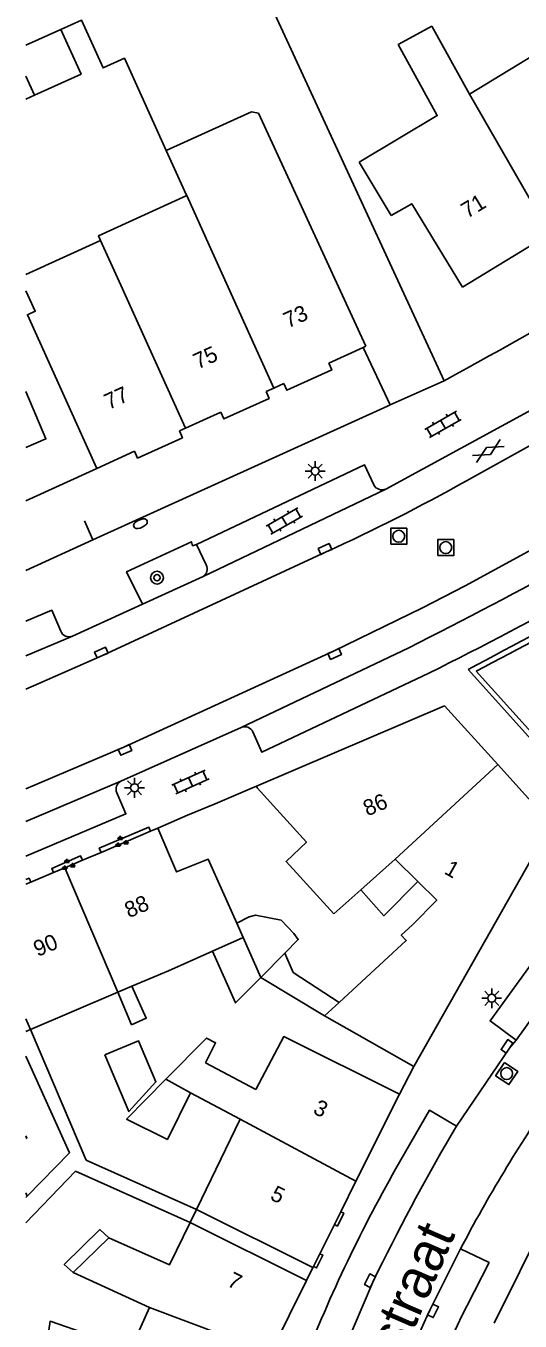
# Model space of a CAD drawing. Extents: x 132998 to 136004, y 396998 to 398512.
# Drawn here: x 133000 to 133031.1, y 397569.5 to 397650.9 of the extents above; entities that cross this region are included whole.
import ezdxf

# ---------------------------------------------------------------- set-up
doc = ezdxf.new("R2010")
doc.units = 0
for name, color, linetype in [('gg-afsc-erfafscheiding', 7, 'Continuous'), ('gg-afsc-muur', 7, 'Continuous'), ('gg-anno-huisnummerreeks BGT', 7, 'Continuous'), ('gg-anno-openbare ruimte label', 7, 'Continuous'), ('gg-bbg-bijgebouw', 7, 'Continuous'), ('gg-bbg-gedigitaliseerde bebouwing', 7, 'Continuous'), ('gg-bbg-gedigitaliseerde bebouwing onder overbouw', 7, 'Continuous'), ('gg-bbg-gedigitaliseerde bijgebouw', 7, 'Continuous'), ('gg-bbg-gedigitaliseerde overbouw', 7, 'Continuous'), ('gg-bbg-hoofdgebouw', 7, 'Continuous'), ('gg-bbg-luifel en loopbrug', 7, 'Continuous'), ('gg-bbg-pand overbouw', 7, 'Continuous'), ('gg-bbg-tussenscheiding', 7, 'Continuous'), ('gg-knt-verharding', 7, 'Continuous'), ('gg-knt-verharding nz', 7, 'Continuous'), ('gt-grn-vlakafsluiter', 7, 'Continuous'), ('gt-symb-boom', 7, 'Continuous'), ('gt-symb-brandkraan', 7, 'Continuous'), ('gt-symb-gesloten verharding', 7, 'Continuous'), ('gt-symb-groenvak', 7, 'Continuous'), ('gt-symb-klinker verharding', 7, 'Continuous'), ('gt-symb-kolk', 7, 'Continuous'), ('gt-symb-lichtmast', 7, 'Continuous'), ('gt-symb-rioolschacht', 7, 'Continuous')]:
    doc.layers.add(name, color=color, linetype=linetype)

# ---------------------------------------------------------------- blocks, each defined once
blk = doc.blocks.new('gt0-KL1')
at = {"layer": 'gt-symb-klinker verharding'}
for p, q in [((-1.15, 0.3), (1.15, 0.3)), ((-1, -0.3), (-1, 0.3)), ((-0.5, 0.3), (-0.5, 0.45)), ((0, -0.3), (0, 0.3)), ((0.5, 0.3), (0.5, 0.45)), ((1, -0.3), (1, 0.3)), ((-1.15, -0.3), (1.15, -0.3)), ((-0.5, -0.45), (-0.5, -0.3)), ((0.5, -0.45), (0.5, -0.3))]:
    blk.add_line(p, q, dxfattribs=at)
blk = doc.blocks.new('gt0-GESVH1')
at = {"layer": 'gt-symb-gesloten verharding'}
for p, q in [((-0.992, -0.261), (0.008, 0.239)), ((0.008, -0.261), (-0.992, 0.239)), ((0.008, 0.239), (1.008, -0.261)), ((1.008, 0.239), (0.008, -0.261))]:
    blk.add_line(p, q, dxfattribs=at)
blk = doc.blocks.new('gt0-LMAST')
at = {"layer": 'gt-symb-lichtmast'}
for p, q in [((-0.182, 0.173), (-0.447, 0.438)), ((-0.005, 0.246), (-0.005, 0.621)), ((0.172, 0.173), (0.437, 0.438)), ((-0.255, -0.004), (-0.63, -0.004)), ((-0.182, -0.181), (-0.447, -0.446)), ((-0.005, -0.254), (-0.005, -0.629)), ((0.437, -0.446), (0.172, -0.181)), ((0.245, -0.004), (0.62, -0.004))]:
    blk.add_line(p, q, dxfattribs=at)
blk.add_circle((-0.005, -0.004), 0.25, dxfattribs=at)
blk = doc.blocks.new('gt0-KOLK')
at = {"layer": 'gt-symb-kolk'}
blk.add_lwpolyline([(0, 0), (0.375, 0), (0.375, 0.4), (-0.375, 0.4), (-0.375, 0), (0, 0)], dxfattribs=at)
blk = doc.blocks.new('gt0-BR')
at = {"layer": 'gt-symb-brandkraan'}
for centre, radius, start, end in [((-0.244, 0), 0.206, 107.56694, 252.43307), ((0.599, -2.664), 3, 106.89205, 107.56694), ((0, -0.691), 0.938, 73.10799, 106.89205), ((-0.599, -2.664), 3, 72.43309, 73.10799), ((0.244, 0), 0.206, 287.56695, 72.43309), ((0.599, 2.664), 3, 252.43307, 253.10797), ((0, 0.691), 0.938, 253.10797, 286.89206), ((-0.599, 2.664), 3, 286.89206, 287.56695)]:
    blk.add_arc(centre, radius, start, end, dxfattribs=at)
blk = doc.blocks.new('gt0-RS')
at = {"layer": 'gt-symb-rioolschacht'}
blk.add_lwpolyline([(-0.5, -0.5), (0.5, -0.5), (0.5, 0.5), (-0.5, 0.5)], close=True, dxfattribs=at)
blk.add_circle((0, 0), 0.375, dxfattribs=at)
blk = doc.blocks.new('gt0-BOOM')
at = {"layer": 'gt-symb-boom'}
for radius in [0.4, 0.2]:
    blk.add_circle((0, 0), radius, dxfattribs=at)
blk = doc.blocks.new('gt0-GRVAK')
at = {"layer": 'gt-symb-groenvak'}
for p, q in [((-0.11, 0.189), (-0.228, 0.24)), ((-0.182, 0.153), (0.088, 0.153)), ((-0.091, 0.211), (-0.156, 0.322)), ((-0.047, 0.214), (-0.047, 0.393)), ((-0.004, 0.211), (0.061, 0.322)), ((0.015, 0.189), (0.133, 0.24)), ((0.262, -0.052), (0.197, 0.059)), ((0.305, -0.049), (0.305, 0.13)), ((0.349, -0.052), (0.414, 0.059)), ((-0.245, -0.228), (-0.363, -0.177)), ((-0.318, -0.264), (-0.047, -0.264)), ((-0.226, -0.206), (-0.291, -0.095)), ((-0.183, -0.203), (-0.183, -0.024)), ((-0.139, -0.206), (-0.074, -0.095)), ((-0.12, -0.228), (-0.002, -0.177)), ((0.243, -0.074), (0.125, -0.023)), ((0.17, -0.11), (0.441, -0.11)), ((0.368, -0.074), (0.486, -0.023))]:
    blk.add_line(p, q, dxfattribs=at)

msp = doc.modelspace()

# ---------------------------------------------------------------- linework, layer by layer
at = {"layer": 'gg-afsc-erfafscheiding'}
for p, q in [((133014.111, 397654.97), (133026.296, 397628.562)), ((133021.201, 397630.654), (133022.9, 397627.051)), ((133022.9, 397627.051), (133022.725, 397626.97)), ((133014.11, 397602.918), (133011.899, 397601.98)), ((133010.166, 397601.255), (133008.295, 397600.438)), ((133000.282, 397587.788), (133003.788, 397579.579)), ((133010.72, 397576.471), (133003.788, 397579.579)), ((133000, 397575.634), (133003.125, 397578.889)), ((133010.327, 397575.66), (133003.125, 397578.889))]:
    msp.add_line(p, q, dxfattribs=at)
for points in [[(133008.826, 397643.035), (133006.189, 397648.843), (133004.852, 397648.236), (133003.487, 397651.243), (133002.196, 397650.657)], [(133000.084, 397577.315), (133002.741, 397580.04), (133000, 397586.109)]]:
    msp.add_lwpolyline(points, dxfattribs=at)
at = {"layer": 'gg-afsc-muur'}
for p, q in [((133004.211, 397618.564), (133022.725, 397626.97)), ((133003.684, 397619.772), (133004.211, 397618.564)), ((133034.593, 397602.866), (133027.799, 397610.423)), ((133014.503, 397603.09), (133014.11, 397602.918)), ((133011.899, 397601.98), (133010.166, 397601.255))]:
    msp.add_line(p, q, dxfattribs=at)
msp.add_lwpolyline([(133044.851, 397612.481), (133036.591, 397601.136), (133028.306, 397610.315)], dxfattribs=at)
for centre, radius, start, end in [((132802.305, 398039.993), 485.157, 297.69636, 300.07715), ((132839.205, 397972.551), 408.625, 297.56628, 300.18745)]:
    msp.add_arc(centre, radius, start, end, dxfattribs=at)
at = {"layer": 'gg-bbg-bijgebouw'}
msp.add_lwpolyline([(133000, 397627.898), (133001.262, 397624.909), (133000, 397624.376)], dxfattribs=at)
at = {"layer": 'gg-bbg-gedigitaliseerde bebouwing'}
for p, q in [((133025.516, 397650.858), (133027.883, 397646.58)), ((133033.409, 397649.936), (133027.883, 397646.58)), ((133008.826, 397643.035), (133011.265, 397644.142)), ((133010.078, 397640.277), (133008.826, 397643.035)), ((133010.111, 397640.206), (133010.078, 397640.277)), ((133000, 397635.242), (133004.697, 397637.374)), ((133021.056, 397596.562), (133023.214, 397598.487)), ((133023.214, 397598.487), (133024.632, 397597.091)), ((133019.369, 397595.058), (133021.056, 397596.562)), ((133013.657, 397593.565), (133011.738, 397592.71)), ((133006.669, 397590.499), (133005.781, 397590.122)), ((133005.781, 397590.122), (133000.282, 397587.788)), ((133019.691, 397589.488), (133018.773, 397588.642)), ((133011.299, 397585.687), (133014.465, 397584.021)), ((133013.478, 397582.151), (133010.356, 397583.794)), ((133013.478, 397582.151), (133010.72, 397576.471)), ((133000, 397577.513), (133000.084, 397577.315)), ((133000, 397577.23), (133000.084, 397577.315)), ((133005.204, 397574.691), (133002.964, 397572.509)), ((133002.964, 397572.509), (133007.763, 397570.299))]:
    msp.add_line(p, q, dxfattribs=at)
for points in [[(133025.516, 397650.858), (133023.412, 397649.704), (133025.864, 397645.235), (133020.947, 397642.312)], [(133011.265, 397644.142), (133014.19, 397645.47), (133014.631, 397645.383)], [(133004.697, 397637.374), (133004.56, 397637.675), (133010.111, 397640.206)], [(133000, 397634.222), (133000.585, 397632.934), (133000.099, 397632.714), (133004.47, 397623.06)], [(133024.632, 397597.091), (133025.831, 397595.911), (133024.309, 397594.365)], [(133024.309, 397594.365), (133023.599, 397593.711), (133023.909, 397593.374), (133019.691, 397589.488)], [(133011.738, 397592.71), (133008.96, 397591.471), (133006.669, 397590.499)], [(133008.808, 397584.66), (133011.359, 397587.241), (133011.931, 397586.956), (133011.299, 397585.687)], [(133023.48, 397583.72), (133016.215, 397587.336), (133014.465, 397584.021)], [(133000, 397581.095), (133000.058, 397580.958), (133000, 397580.933)], [(133010.327, 397575.66), (133009.032, 397572.994), (133005.204, 397574.691)], [(133007.763, 397570.299), (133006.606, 397567.684), (133001.522, 397569.449), (133001.103, 397566.635)]]:
    msp.add_lwpolyline(points, dxfattribs=at)
at = {"layer": 'gg-bbg-gedigitaliseerde bebouwing onder overbouw'}
for p, q in [((133000, 397588.448), (133000.282, 397587.788)), ((133018.05, 397572.82), (133010.72, 397576.471)), ((133017.648, 397572.013), (133010.327, 397575.66))]:
    msp.add_line(p, q, dxfattribs=at)
at = {"layer": 'gg-bbg-gedigitaliseerde bijgebouw'}
for p, q in [((133000, 397649.66), (133002.196, 397650.657)), ((133000, 397646.265), (133000.548, 397646.514)), ((133013.657, 397593.565), (133014.773, 397591.062)), ((133014.773, 397591.062), (133016.286, 397592.593))]:
    msp.add_line(p, q, dxfattribs=at)
for points in [[(133000.548, 397646.514), (133003.474, 397647.842), (133002.196, 397650.657)], [(133016.286, 397592.593), (133017.119, 397593.436), (133016.847, 397593.81), (133016.054, 397594.649), (133014.445, 397594.964), (133014.037, 397594.859), (133013.257, 397594.462)], [(133004.971, 397586.186), (133006.482, 397582.628), (133008.172, 397584.49), (133007.073, 397587.079), (133004.971, 397586.186)], [(133008.808, 397584.66), (133006.329, 397582.151), (133008.899, 397580.871), (133010.356, 397583.794)]]:
    msp.add_lwpolyline(points, dxfattribs=at)
at = {"layer": 'gg-bbg-gedigitaliseerde overbouw'}
for p, q in [((133000, 397587.668), (133000.282, 397587.788)), ((133010.72, 397576.471), (133010.327, 397575.66))]:
    msp.add_line(p, q, dxfattribs=at)
at = {"layer": 'gg-bbg-hoofdgebouw'}
for p, q in [((133021.379, 397630.735), (133014.631, 397645.383)), ((133022.973, 397638.954), (133020.947, 397642.312)), ((133027.45, 397634.46), (133032.931, 397637.8)), ((133019.037, 397629.672), (133021.201, 397630.654)), ((133021.201, 397630.654), (133021.379, 397630.735)), ((133015.595, 397628.11), (133015.096, 397627.884)), ((133016.209, 397628.389), (133015.595, 397628.11)), ((133010.044, 397625.59), (133012.25, 397626.591)), ((133009.651, 397625.412), (133010.044, 397625.59)), ((133004.47, 397623.06), (133006.832, 397624.132)), ((133014.503, 397603.09), (133026.32, 397608.14)), ((133029.667, 397604.434), (133026.32, 397608.14)), ((133033.03, 397600.71), (133029.667, 397604.434)), ((133007.842, 397600.246), (133004.725, 397598.922)), ((133008.295, 397600.438), (133007.842, 397600.246)), ((133024.4, 397585.46), (133033.03, 397600.71)), ((133004.725, 397598.922), (133003.556, 397598.426)), ((133001.729, 397597.65), (133000.303, 397597.045)), ((133002.454, 397597.958), (133001.729, 397597.65)), ((133003.556, 397598.426), (133002.454, 397597.958)), ((133000, 397596.916), (133000.303, 397597.045)), ((133024.4, 397585.46), (133018.773, 397588.642)), ((133023.48, 397583.72), (133020.752, 397578.244)), ((133020.752, 397578.244), (133019.796, 397576.325)), ((133019.796, 397576.325), (133019.398, 397575.526)), ((133032.68, 397575.86), (133029.444, 397569.316)), ((133019.398, 397575.526), (133018.485, 397573.692)), ((133018.485, 397573.692), (133018.086, 397572.892)), ((133018.086, 397572.892), (133018.05, 397572.82)), ((133017.648, 397572.013), (133015.38, 397567.46))]:
    msp.add_line(p, q, dxfattribs=at)
for points in [[(133022.973, 397638.954), (133024.26, 397639.695), (133027.45, 397634.46)], [(133016.209, 397628.389), (133016.398, 397627.971), (133019.226, 397629.253), (133019.037, 397629.672)], [(133012.25, 397626.591), (133012.443, 397626.168), (133015.289, 397627.458), (133015.096, 397627.884)], [(133006.832, 397624.132), (133007.023, 397623.711), (133009.842, 397624.989), (133009.651, 397625.412)], [(133014.503, 397603.09), (133014.546, 397602.981), (133017.637, 397599.569), (133016.356, 397598.354), (133019.369, 397595.058)], [(133008.295, 397600.438), (133009.478, 397597.691), (133011.456, 397598.501), (133013.257, 397594.462)]]:
    msp.add_lwpolyline(points, dxfattribs=at)
at = {"layer": 'gg-bbg-luifel en loopbrug'}
msp.add_line((133018.773, 397588.642), (133014.773, 397591.062), dxfattribs=at)
for points in [[(133021.056, 397596.562), (133022.509, 397594.934), (133024.632, 397597.091)], [(133014.773, 397591.062), (133013.188, 397589.458), (133011.738, 397592.71)], [(133019.691, 397589.488), (133016.809, 397591.372), (133016.286, 397592.593)], [(133006.669, 397590.499), (133007.563, 397588.493), (133006.646, 397588.084), (133005.781, 397590.122)], [(133005.204, 397574.691), (133004.649, 397575.208), (133002.416, 397573.02), (133002.964, 397572.509)]]:
    msp.add_lwpolyline(points, dxfattribs=at)
at = {"layer": 'gg-bbg-pand overbouw'}
msp.add_line((133017.648, 397572.013), (133018.05, 397572.82), dxfattribs=at)
at = {"layer": 'gg-bbg-tussenscheiding'}
for p, q in [((133000, 397647.721), (133000.548, 397646.514)), ((133032.931, 397637.8), (133027.883, 397646.58)), ((133011.52, 397637.101), (133010.111, 397640.206)), ((133005.965, 397634.579), (133004.697, 397637.374)), ((133011.52, 397637.101), (133015.595, 397628.11)), ((133005.965, 397634.579), (133010.044, 397625.59)), ((133023.214, 397598.487), (133029.667, 397604.434)), ((133005.781, 397590.122), (133002.454, 397597.958)), ((133013.257, 397594.462), (133013.657, 397593.565)), ((133008.808, 397584.66), (133010.356, 397583.794)), ((133020.752, 397578.244), (133013.478, 397582.151)), ((133015.38, 397567.46), (133007.763, 397570.299))]:
    msp.add_line(p, q, dxfattribs=at)
at = {"layer": 'gg-knt-verharding'}
for p, q in [((133022.9, 397627.051), (133026.296, 397628.562)), ((133032.247, 397626.984), (133022.62, 397621.758)), ((133027.696, 397622.277), (133032.602, 397625.009)), ((133022.62, 397621.758), (133011.135, 397616.266)), ((133000, 397616.63), (133004.211, 397618.564)), ((133010.718, 397618.281), (133011.334, 397616.989)), ((133011.135, 397616.266), (133007.321, 397614.524)), ((133007.321, 397614.524), (133002.924, 397612.513)), ((133000, 397611.268), (133002.924, 397612.513)), ((133013.532, 397606.772), (133024.072, 397611.785)), ((133005.967, 397603.392), (133013.532, 397606.772)), ((133000, 397600.854), (133005.967, 397603.392)), ((133024.4, 397585.46), (133023.48, 397583.72))]:
    msp.add_line(p, q, dxfattribs=at)
for points in [[(133000, 397602.909), (133006.155, 397605.544), (133019.334, 397611.574), (133024.927, 397614.299), (133027.624, 397615.666), (133035.723, 397620.097), (133042.286, 397623.87), (133047.354, 397626.872)], [(133021.868, 397622.016), (133021.293, 397623.276), (133010.718, 397618.281)], [(133010.718, 397618.281), (133010.483, 397618.2), (133010.408, 397618.443), (133006.334, 397616.557), (133007.321, 397614.524)], [(133000, 397609.189), (133000.823, 397609.534), (133004.826, 397611.299), (133018.887, 397617.812)], [(133000, 397613.449), (133001.633, 397614.142), (133002.187, 397612.836)], [(133014.272, 397606.493), (133014.837, 397605.211), (133025.34, 397610.183)], [(133005.722, 397602.663), (133006.285, 397601.351), (133000, 397598.676)], [(133007.842, 397600.246), (133007.733, 397600.501), (133004.615, 397599.182), (133004.725, 397598.922)], [(133003.556, 397598.426), (133003.44, 397598.699), (133001.624, 397597.898), (133001.729, 397597.65)], [(133000, 397597.208), (133000.198, 397597.292), (133000.303, 397597.045)], [(133035.881, 397597.554), (133029.183, 397588.328), (133030.819, 397587.117)], [(133030.819, 397587.117), (133030.413, 397586.612), (133027.063, 397581.708)], [(133027.063, 397581.708), (133025.37, 397582.707), (133023.259, 397579.048)], [(133019.398, 397575.526), (133019.586, 397575.432), (133019.984, 397576.231), (133019.796, 397576.325)], [(133018.086, 397572.892), (133018.274, 397572.798), (133018.673, 397573.599), (133018.485, 397573.692)], [(133027.712, 397570.386), (133029.12, 397573.134), (133027.324, 397574)]]:
    msp.add_lwpolyline(points, dxfattribs=at)
for centre, radius, start, end in [((132833.199, 397981.565), 402.365, 298.67926, 302.3591), ((132867.153, 397922.995), 348.532, 296.75823, 300.63193), ((132970.976, 397723.257), 115.82, 294.43544, 299.32254), ((133022.387, 397622.305), 0.595, 209.10345, 293.02388), ((132883.472, 397893.206), 316.589, 296.62277, 300.77746), ((133010.871, 397616.728), 0.532, 299.78893, 29.43278), ((133002.709, 397613.025), 0.555, 199.90662, 292.76123), ((133013.763, 397606.264), 0.558, 24.20963, 114.47477), ((133006.208, 397602.905), 0.543, 116.31807, 206.52932), ((133117.055, 397526.549), 101.505, 145.84429, 152.12931), ((133110.529, 397529.964), 100.127, 150.64515, 158.67688), ((133099.894, 397534.269), 80.713, 153.41873, 160.95431)]:
    msp.add_arc(centre, radius, start, end, dxfattribs=at)
at = {"layer": 'gg-knt-verharding nz'}
msp.add_line((133027.324, 397574), (133025.424, 397570.189), dxfattribs=at)
for points in [[(133048.388, 397611.355), (133046.594, 397608.923), (133039.192, 397598.761), (133030.819, 397587.117)], [(133022.151, 397572.606), (133021.815, 397571.909), (133018.777, 397564.768), (133015.824, 397556.645), (133013.419, 397549.89), (133010.477, 397541.075)]]:
    msp.add_lwpolyline(points, dxfattribs=at)
for centre, radius, start, end in [((133147.011, 397511.1), 139.186, 149.51668, 153.77526), ((133104.823, 397532.07), 88.075, 154.35445, 159.09554)]:
    msp.add_arc(centre, radius, start, end, dxfattribs=at)
at = {"layer": 'gt-grn-vlakafsluiter'}
msp.add_line((133000, 397621.022), (133004.47, 397623.06), dxfattribs=at)

# ---------------------------------------------------------------- block references
at = {"layer": 'gt-symb-boom'}
msp.add_blockref('gt0-BOOM', (133008.244, 397616.188), dxfattribs=at)
at = {"layer": 'gt-symb-brandkraan', "rotation": 24.009190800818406}
msp.add_blockref('gt0-BR', (133007.203, 397619.582), dxfattribs=at)
at = {"layer": 'gt-symb-gesloten verharding', "rotation": 30.07902586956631}
msp.add_blockref('gt0-GESVH1', (133029.064, 397624.153), dxfattribs=at)
at = {"layer": 'gt-symb-groenvak'}
for p in [(133005.982, 397599.567), (133002.63, 397598.125)]:
    msp.add_blockref('gt0-GRVAK', p, dxfattribs=at)
at = {"layer": 'gt-symb-klinker verharding'}
for p, rotation in [((133026.222, 397625.825), 30.00072778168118), ((133016.246, 397619.75), 30.00072778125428), ((133010.345, 397603.346), 24.64309522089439)]:
    msp.add_blockref('gt0-KL1', p, dxfattribs=dict(at, rotation=rotation))
at = {"layer": 'gt-symb-kolk'}
for p, rotation in [((133018.887, 397617.812), 24.854052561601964), ((133004.826, 397611.299), 23.788788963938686), ((133019.334, 397611.574), -155.41311663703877), ((133006.155, 397605.544), -156.81836278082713), ((133030.413, 397586.612), 55.67439803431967), ((133021.815, 397571.909), 64.22889405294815), ((133025.424, 397570.189), -116.48817853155)]:
    msp.add_blockref('gt0-KOLK', p, dxfattribs=dict(at, rotation=rotation))
at = {"layer": 'gt-symb-lichtmast'}
for p in [(133018.193, 397622.895), (133006.839, 397602.985), (133029.291, 397589.75)]:
    msp.add_blockref('gt0-LMAST', p, dxfattribs=at)
at = {"layer": 'gt-symb-rioolschacht'}
for p in [(133023.443, 397618.794), (133026.395, 397618.079)]:
    msp.add_blockref('gt0-RS', p, dxfattribs=at)
at = {"layer": 'gt-symb-rioolschacht', "rotation": -123.70595653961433}
msp.add_blockref('gt0-RS', (133030.227, 397585.016), dxfattribs=at)

# ---------------------------------------------------------------- texts
at = {"layer": 'gg-anno-huisnummerreeks BGT'}
for s, rotation, p in [('71', 31.3, (133027.749, 397638.742)), ('73', 24.4, (133016.478, 397631.851)), ('75', 24.4, (133010.808, 397629.27)), ('77', 24.4, (133005.207, 397626.731)), ('86', 23.1, (133021.47, 397601.174)), ('1', 330.5, (133026.238, 397597.619)), ('88', 23, (133006.471, 397594.774)), ('90', 23, (133000.741, 397592.341)), ('3', 333.5, (133017.991, 397582.543)), ('5', 333.5, (133015.294, 397577.13)), ('7', 333.5, (133012.59, 397571.701))]:
    msp.add_text(s, height=1, rotation=rotation, dxfattribs=at).set_placement(p)
at = {"layer": 'gg-anno-openbare ruimte label'}
msp.add_text('Herstalsestraat', height=2.5, rotation=66.5, dxfattribs=at).set_placement((133018.051, 397554.299))

doc.saveas('drawing.dxf')
